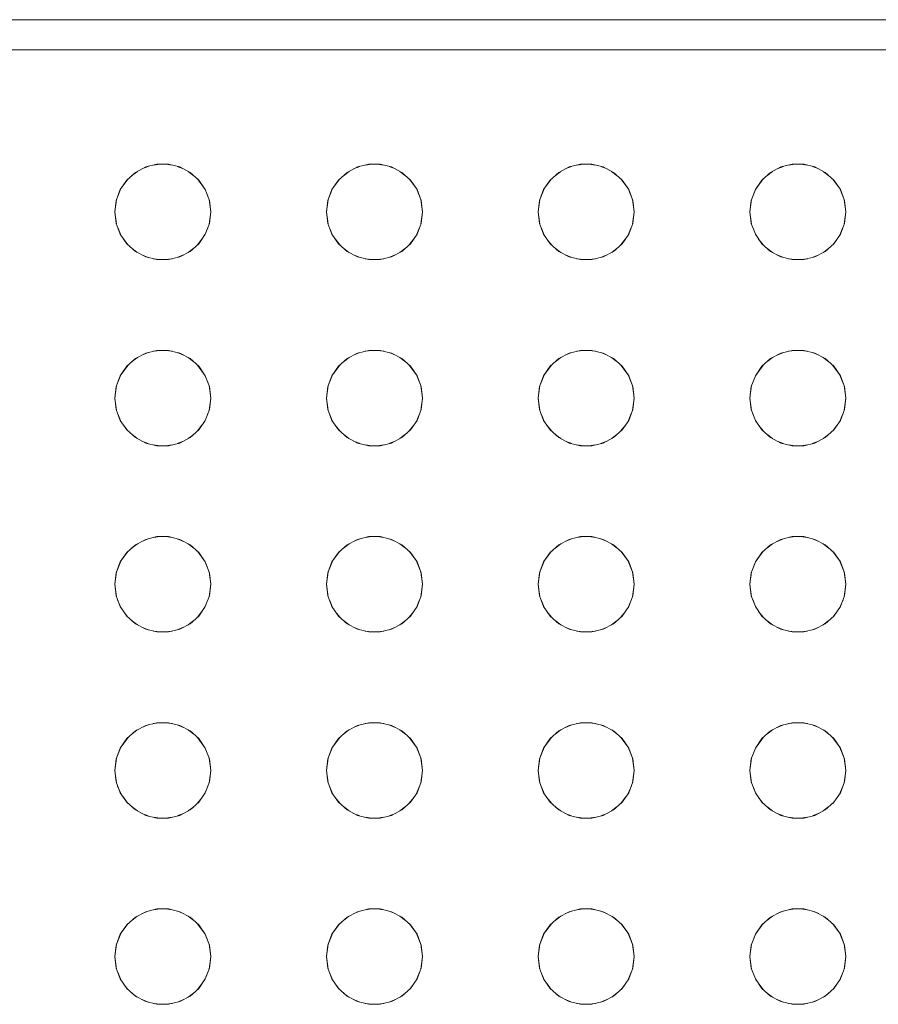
# Model space of a CAD drawing. Header units: millimetres. Extents: x 321 to 585, y -277 to 9.
# Tile 671 of 1056: x 349.041 to 349.326, y -37.741 to -37.413. Entities that reach past the tile are written whole.
import ezdxf

# ---------------------------------------------------------------- set-up
doc = ezdxf.new("R2010")
doc.units = ezdxf.units.MM
doc.header["$MEASUREMENT"] = 0
doc.layers.add('IFC-Elemento construtivo genérico-Contorno', color=253, linetype='Continuous', lineweight=5)

msp = doc.modelspace()

# ---------------------------------------------------------------- linework, layer by layer
at = {"layer": 'IFC-Elemento construtivo genérico-Contorno', "lineweight": 5}
for p, q in [((348.69014, -37.41317), (350.05014, -37.41317)), ((348.70014, -37.42317), (350.04014, -37.42317)), ((349.07908, -37.464), (349.08249, -37.46221)), ((349.08122, -37.46287), (349.08331, -37.462)), ((349.08249, -37.46221), (349.08624, -37.46128)), ((349.08505, -37.46157), (349.08728, -37.46128)), ((349.08624, -37.46128), (349.0901, -37.46128)), ((349.08906, -37.46128), (349.09129, -37.46157)), ((349.0901, -37.46128), (349.09384, -37.46221)), ((349.09301, -37.462), (349.09512, -37.46288)), ((349.09384, -37.46221), (349.09725, -37.464)), ((349.14957, -37.464), (349.15298, -37.46221)), ((349.15171, -37.46287), (349.15381, -37.462)), ((349.15298, -37.46221), (349.15673, -37.46128)), ((349.15554, -37.46157), (349.15777, -37.46128)), ((349.15673, -37.46128), (349.16059, -37.46128)), ((349.15955, -37.46128), (349.16178, -37.46157)), ((349.16059, -37.46128), (349.16433, -37.46221)), ((349.16351, -37.462), (349.16561, -37.46287)), ((349.16433, -37.46221), (349.16775, -37.464)), ((349.22006, -37.464), (349.22348, -37.46221)), ((349.2222, -37.46288), (349.2243, -37.462)), ((349.22348, -37.46221), (349.22722, -37.46128)), ((349.22603, -37.46157), (349.22826, -37.46128)), ((349.22722, -37.46128), (349.23108, -37.46128)), ((349.23004, -37.46128), (349.23227, -37.46157)), ((349.23108, -37.46128), (349.23482, -37.46221)), ((349.234, -37.462), (349.2361, -37.46288)), ((349.23482, -37.46221), (349.23824, -37.464)), ((349.29055, -37.464), (349.29397, -37.46221)), ((349.29269, -37.46287), (349.2948, -37.462)), ((349.29397, -37.46221), (349.29771, -37.46128)), ((349.29652, -37.46157), (349.29876, -37.46128)), ((349.29771, -37.46128), (349.30157, -37.46128)), ((349.30053, -37.46128), (349.30276, -37.46157)), ((349.30157, -37.46128), (349.30532, -37.46221)), ((349.30449, -37.462), (349.3066, -37.46288)), ((349.30532, -37.46221), (349.30873, -37.464)), ((349.074, -37.46973), (349.07661, -37.46618)), ((349.074, -37.46973), (349.07619, -37.46656)), ((349.07619, -37.46656), (349.07908, -37.464)), ((349.07781, -37.46512), (349.0797, -37.46367)), ((349.09663, -37.46367), (349.09851, -37.46511)), ((349.09725, -37.464), (349.10014, -37.46656)), ((349.09973, -37.46619), (349.10233, -37.46973)), ((349.10014, -37.46656), (349.10233, -37.46973)), ((349.14449, -37.46973), (349.1471, -37.46618)), ((349.14449, -37.46973), (349.14668, -37.46656)), ((349.14668, -37.46656), (349.14957, -37.464)), ((349.14831, -37.46511), (349.15019, -37.46367)), ((349.16713, -37.46367), (349.169, -37.46511)), ((349.16775, -37.464), (349.17063, -37.46656)), ((349.17022, -37.46618), (349.17283, -37.46973)), ((349.17063, -37.46656), (349.17283, -37.46973)), ((349.21498, -37.46973), (349.21759, -37.46619)), ((349.21498, -37.46973), (349.21717, -37.46656)), ((349.21717, -37.46656), (349.22006, -37.464)), ((349.21881, -37.46511), (349.22068, -37.46367)), ((349.23761, -37.46367), (349.23951, -37.46512)), ((349.23824, -37.464), (349.24113, -37.46656)), ((349.24071, -37.46618), (349.24332, -37.46973)), ((349.24113, -37.46656), (349.24332, -37.46973)), ((349.28548, -37.46973), (349.28809, -37.46618)), ((349.28548, -37.46973), (349.28767, -37.46656)), ((349.28767, -37.46656), (349.29055, -37.464)), ((349.28929, -37.46512), (349.29117, -37.46367)), ((349.3081, -37.46367), (349.31, -37.46512)), ((349.30873, -37.464), (349.31162, -37.46656)), ((349.3112, -37.46618), (349.31381, -37.46973)), ((349.31162, -37.46656), (349.31381, -37.46973)), ((349.07263, -37.47334), (349.07421, -37.46943)), ((349.07263, -37.47334), (349.074, -37.46973)), ((349.10213, -37.46943), (349.1037, -37.47334)), ((349.10233, -37.46973), (349.1037, -37.47334)), ((349.14312, -37.47334), (349.1447, -37.46943)), ((349.14312, -37.47334), (349.14449, -37.46973)), ((349.17262, -37.46943), (349.17419, -37.47334)), ((349.17283, -37.46973), (349.17419, -37.47334)), ((349.21361, -37.47334), (349.21519, -37.46944)), ((349.21361, -37.47334), (349.21498, -37.46973)), ((349.24311, -37.46943), (349.24469, -37.47334)), ((349.24332, -37.46973), (349.24469, -37.47334)), ((349.28411, -37.47334), (349.28568, -37.46944)), ((349.28411, -37.47334), (349.28548, -37.46973)), ((349.3136, -37.46943), (349.31518, -37.47334)), ((349.31381, -37.46973), (349.31518, -37.47334)), ((349.07217, -37.47717), (349.07271, -37.47303)), ((349.07217, -37.47717), (349.07263, -37.47334)), ((349.10362, -37.47303), (349.10417, -37.47717)), ((349.1037, -37.47334), (349.10417, -37.47717)), ((349.14266, -37.47717), (349.1432, -37.47303)), ((349.14266, -37.47717), (349.14312, -37.47334)), ((349.17411, -37.47303), (349.17466, -37.47717)), ((349.17419, -37.47334), (349.17466, -37.47717)), ((349.21315, -37.47717), (349.2137, -37.47303)), ((349.21315, -37.47717), (349.21361, -37.47334)), ((349.2446, -37.47303), (349.24515, -37.47717)), ((349.24469, -37.47334), (349.24515, -37.47717)), ((349.28364, -37.47717), (349.28419, -37.47303)), ((349.28364, -37.47717), (349.28411, -37.47334)), ((349.3151, -37.47303), (349.31564, -37.47717)), ((349.31518, -37.47334), (349.31564, -37.47717)), ((349.07217, -37.47717), (349.07271, -37.48131)), ((349.07217, -37.47717), (349.07263, -37.481)), ((349.10362, -37.48131), (349.10417, -37.47717)), ((349.1037, -37.481), (349.10417, -37.47717)), ((349.14266, -37.47717), (349.1432, -37.48131)), ((349.14266, -37.47717), (349.14312, -37.481)), ((349.17411, -37.48131), (349.17466, -37.47717)), ((349.17419, -37.481), (349.17466, -37.47717)), ((349.21315, -37.47717), (349.2137, -37.48131)), ((349.21315, -37.47717), (349.21361, -37.481)), ((349.2446, -37.48131), (349.24515, -37.47717)), ((349.24469, -37.481), (349.24515, -37.47717)), ((349.28364, -37.47717), (349.28419, -37.48131)), ((349.28364, -37.47717), (349.28411, -37.481)), ((349.3151, -37.48131), (349.31564, -37.47717)), ((349.31518, -37.481), (349.31564, -37.47717)), ((349.07263, -37.481), (349.074, -37.4846)), ((349.07316, -37.48239), (349.07431, -37.48517)), ((349.10202, -37.48517), (349.10314, -37.48246)), ((349.10233, -37.4846), (349.1037, -37.481)), ((349.14312, -37.481), (349.14449, -37.4846)), ((349.14367, -37.48244), (349.1448, -37.48517)), ((349.17251, -37.48517), (349.17366, -37.48239)), ((349.17283, -37.4846), (349.17419, -37.481)), ((349.21361, -37.481), (349.21498, -37.4846)), ((349.21415, -37.48242), (349.21529, -37.48517)), ((349.24301, -37.48517), (349.24418, -37.48235)), ((349.24332, -37.4846), (349.24469, -37.481)), ((349.28411, -37.481), (349.28548, -37.4846)), ((349.28463, -37.48237), (349.28579, -37.48517)), ((349.3135, -37.48517), (349.31464, -37.48241)), ((349.31381, -37.4846), (349.31518, -37.481)), ((349.074, -37.4846), (349.07619, -37.48778)), ((349.07509, -37.48618), (349.07658, -37.48812)), ((349.09976, -37.48812), (349.10122, -37.48621)), ((349.10014, -37.48778), (349.10233, -37.4846)), ((349.14449, -37.4846), (349.14668, -37.48778)), ((349.14559, -37.48619), (349.14707, -37.48812)), ((349.17025, -37.48812), (349.17173, -37.48619)), ((349.17063, -37.48778), (349.17283, -37.4846)), ((349.21498, -37.4846), (349.21717, -37.48778)), ((349.21609, -37.48621), (349.21756, -37.48812)), ((349.24074, -37.48812), (349.24223, -37.48618)), ((349.24113, -37.48778), (349.24332, -37.4846)), ((349.28548, -37.4846), (349.28767, -37.48778)), ((349.28658, -37.4862), (349.28805, -37.48812)), ((349.31123, -37.48812), (349.31271, -37.4862)), ((349.31162, -37.48778), (349.31381, -37.4846)), ((349.07619, -37.48778), (349.07908, -37.49033)), ((349.07783, -37.48923), (349.07967, -37.49065)), ((349.09666, -37.49065), (349.09848, -37.48925)), ((349.09725, -37.49033), (349.10014, -37.48778)), ((349.14668, -37.48778), (349.14957, -37.49033)), ((349.14834, -37.48924), (349.15016, -37.49065)), ((349.16715, -37.49065), (349.16898, -37.48924)), ((349.16775, -37.49033), (349.17063, -37.48778)), ((349.21717, -37.48778), (349.22006, -37.49033)), ((349.21884, -37.48925), (349.22066, -37.49065)), ((349.23764, -37.49065), (349.23949, -37.48923)), ((349.23824, -37.49033), (349.24113, -37.48778)), ((349.28767, -37.48778), (349.29055, -37.49033)), ((349.28931, -37.48924), (349.29115, -37.49065)), ((349.30813, -37.49065), (349.30998, -37.48923)), ((349.30873, -37.49033), (349.31162, -37.48778)), ((349.07908, -37.49033), (349.08249, -37.49213)), ((349.08123, -37.49147), (349.08335, -37.49235)), ((349.08249, -37.49213), (349.08624, -37.49305)), ((349.08502, -37.49276), (349.08728, -37.49305)), ((349.08624, -37.49305), (349.0901, -37.49305)), ((349.08906, -37.49305), (349.09131, -37.49276)), ((349.0901, -37.49305), (349.09384, -37.49213)), ((349.09298, -37.49235), (349.09511, -37.49147)), ((349.09384, -37.49213), (349.09725, -37.49033)), ((349.14957, -37.49033), (349.15298, -37.49213)), ((349.15172, -37.49147), (349.15384, -37.49235)), ((349.15298, -37.49213), (349.15673, -37.49305)), ((349.15552, -37.49276), (349.15777, -37.49305)), ((349.15673, -37.49305), (349.16059, -37.49305)), ((349.15955, -37.49305), (349.1618, -37.49276)), ((349.16059, -37.49305), (349.16433, -37.49213)), ((349.16347, -37.49235), (349.1656, -37.49147)), ((349.16433, -37.49213), (349.16775, -37.49033)), ((349.22006, -37.49033), (349.22348, -37.49213)), ((349.22221, -37.49147), (349.22434, -37.49235)), ((349.22348, -37.49213), (349.22722, -37.49305)), ((349.226, -37.49276), (349.22826, -37.49305)), ((349.22722, -37.49305), (349.23108, -37.49305)), ((349.23004, -37.49305), (349.2323, -37.49276)), ((349.23108, -37.49305), (349.23482, -37.49213)), ((349.23396, -37.49235), (349.23609, -37.49147)), ((349.23482, -37.49213), (349.23824, -37.49033)), ((349.29055, -37.49033), (349.29397, -37.49213)), ((349.2927, -37.49147), (349.29483, -37.49235)), ((349.29397, -37.49213), (349.29771, -37.49305)), ((349.2965, -37.49276), (349.29876, -37.49305)), ((349.29771, -37.49305), (349.30157, -37.49305)), ((349.30053, -37.49305), (349.30279, -37.49276)), ((349.30157, -37.49305), (349.30532, -37.49213)), ((349.30445, -37.49235), (349.30659, -37.49147)), ((349.30532, -37.49213), (349.30873, -37.49033)), ((349.07781, -37.52712), (349.0797, -37.52568)), ((349.07908, -37.526), (349.08249, -37.52421)), ((349.08122, -37.52488), (349.08331, -37.52401)), ((349.08249, -37.52421), (349.08624, -37.52328)), ((349.08505, -37.52358), (349.08728, -37.52328)), ((349.08624, -37.52328), (349.0901, -37.52328)), ((349.08906, -37.52328), (349.09129, -37.52358)), ((349.0901, -37.52328), (349.09384, -37.52421)), ((349.09301, -37.52401), (349.09512, -37.52489)), ((349.09384, -37.52421), (349.09725, -37.526)), ((349.09663, -37.52568), (349.09851, -37.52711)), ((349.14831, -37.52711), (349.15019, -37.52568)), ((349.14957, -37.526), (349.15298, -37.52421)), ((349.15171, -37.52488), (349.15381, -37.52401)), ((349.15298, -37.52421), (349.15673, -37.52328)), ((349.15554, -37.52358), (349.15777, -37.52328)), ((349.15673, -37.52328), (349.16059, -37.52328)), ((349.15955, -37.52328), (349.16178, -37.52358)), ((349.16059, -37.52328), (349.16433, -37.52421)), ((349.16351, -37.52401), (349.16561, -37.52488)), ((349.16433, -37.52421), (349.16775, -37.526)), ((349.16713, -37.52568), (349.169, -37.52711)), ((349.21881, -37.52711), (349.22068, -37.52568)), ((349.22006, -37.526), (349.22348, -37.52421)), ((349.2222, -37.52489), (349.2243, -37.52401)), ((349.22348, -37.52421), (349.22722, -37.52328)), ((349.22603, -37.52358), (349.22826, -37.52328)), ((349.22722, -37.52328), (349.23108, -37.52328)), ((349.23004, -37.52328), (349.23227, -37.52358)), ((349.23108, -37.52328), (349.23482, -37.52421)), ((349.234, -37.52401), (349.2361, -37.52489)), ((349.23482, -37.52421), (349.23824, -37.526)), ((349.23761, -37.52568), (349.23951, -37.52712)), ((349.28929, -37.52712), (349.29117, -37.52568)), ((349.29055, -37.526), (349.29397, -37.52421)), ((349.29269, -37.52488), (349.2948, -37.52401)), ((349.29397, -37.52421), (349.29771, -37.52328)), ((349.29652, -37.52358), (349.29876, -37.52328)), ((349.29771, -37.52328), (349.30157, -37.52328)), ((349.30053, -37.52328), (349.30276, -37.52358)), ((349.30157, -37.52328), (349.30532, -37.52421)), ((349.30449, -37.52401), (349.3066, -37.52489)), ((349.30532, -37.52421), (349.30873, -37.526)), ((349.3081, -37.52568), (349.31, -37.52712)), ((349.074, -37.53173), (349.07661, -37.52819)), ((349.074, -37.53173), (349.07619, -37.52856)), ((349.07619, -37.52856), (349.07908, -37.526)), ((349.09725, -37.526), (349.10014, -37.52856)), ((349.09973, -37.5282), (349.10233, -37.53173)), ((349.10014, -37.52856), (349.10233, -37.53173)), ((349.14449, -37.53173), (349.1471, -37.52819)), ((349.14449, -37.53173), (349.14668, -37.52856)), ((349.14668, -37.52856), (349.14957, -37.526)), ((349.16775, -37.526), (349.17063, -37.52856)), ((349.17022, -37.52819), (349.17283, -37.53173)), ((349.17063, -37.52856), (349.17283, -37.53173)), ((349.21498, -37.53173), (349.21759, -37.5282)), ((349.21498, -37.53173), (349.21717, -37.52856)), ((349.21717, -37.52856), (349.22006, -37.526)), ((349.23824, -37.526), (349.24113, -37.52856)), ((349.24071, -37.52819), (349.24332, -37.53173)), ((349.24113, -37.52856), (349.24332, -37.53173)), ((349.28548, -37.53173), (349.28809, -37.52819)), ((349.28548, -37.53173), (349.28767, -37.52856)), ((349.28767, -37.52856), (349.29055, -37.526)), ((349.30873, -37.526), (349.31162, -37.52856)), ((349.3112, -37.52819), (349.31381, -37.53173)), ((349.31162, -37.52856), (349.31381, -37.53173)), ((349.07263, -37.53534), (349.0742, -37.53144)), ((349.07263, -37.53534), (349.074, -37.53173)), ((349.10215, -37.53149), (349.1037, -37.53534)), ((349.10233, -37.53173), (349.1037, -37.53534)), ((349.14312, -37.53534), (349.14469, -37.53144)), ((349.14312, -37.53534), (349.14449, -37.53173)), ((349.17262, -37.53144), (349.17419, -37.53534)), ((349.17283, -37.53173), (349.17419, -37.53534)), ((349.21361, -37.53534), (349.21517, -37.53149)), ((349.21361, -37.53534), (349.21498, -37.53173)), ((349.24312, -37.53144), (349.24469, -37.53534)), ((349.24332, -37.53173), (349.24469, -37.53534)), ((349.28411, -37.53534), (349.28566, -37.53149)), ((349.28411, -37.53534), (349.28548, -37.53173)), ((349.31363, -37.53149), (349.31518, -37.53534)), ((349.31381, -37.53173), (349.31518, -37.53534)), ((349.07217, -37.53917), (349.07271, -37.53503)), ((349.07217, -37.53917), (349.07263, -37.53534)), ((349.10362, -37.53503), (349.10417, -37.53917)), ((349.1037, -37.53534), (349.10417, -37.53917)), ((349.14266, -37.53917), (349.1432, -37.53503)), ((349.14266, -37.53917), (349.14312, -37.53534)), ((349.17411, -37.53503), (349.17466, -37.53917)), ((349.17419, -37.53534), (349.17466, -37.53917)), ((349.21315, -37.53917), (349.2137, -37.53503)), ((349.21315, -37.53917), (349.21361, -37.53534)), ((349.2446, -37.53503), (349.24515, -37.53917)), ((349.24469, -37.53534), (349.24515, -37.53917)), ((349.28364, -37.53917), (349.28419, -37.53503)), ((349.28364, -37.53917), (349.28411, -37.53534)), ((349.3151, -37.53503), (349.31564, -37.53917)), ((349.31518, -37.53534), (349.31564, -37.53917)), ((349.07217, -37.53917), (349.07271, -37.54331)), ((349.07217, -37.53917), (349.07263, -37.543)), ((349.10362, -37.54331), (349.10417, -37.53917)), ((349.1037, -37.543), (349.10417, -37.53917)), ((349.14266, -37.53917), (349.1432, -37.54331)), ((349.14266, -37.53917), (349.14312, -37.543)), ((349.17411, -37.54331), (349.17466, -37.53917)), ((349.17419, -37.543), (349.17466, -37.53917)), ((349.21315, -37.53917), (349.2137, -37.54331)), ((349.21315, -37.53917), (349.21361, -37.543)), ((349.2446, -37.54331), (349.24515, -37.53917)), ((349.24469, -37.543), (349.24515, -37.53917)), ((349.28364, -37.53917), (349.28419, -37.54331)), ((349.28364, -37.53917), (349.28411, -37.543)), ((349.3151, -37.54331), (349.31564, -37.53917)), ((349.31518, -37.543), (349.31564, -37.53917)), ((349.07263, -37.543), (349.074, -37.5466)), ((349.07316, -37.5444), (349.07431, -37.54717)), ((349.10202, -37.54717), (349.10314, -37.54447)), ((349.10233, -37.5466), (349.1037, -37.543)), ((349.14312, -37.543), (349.14449, -37.5466)), ((349.14367, -37.54445), (349.1448, -37.54717)), ((349.17251, -37.54717), (349.17366, -37.5444)), ((349.17283, -37.5466), (349.17419, -37.543)), ((349.21361, -37.543), (349.21498, -37.5466)), ((349.21415, -37.54443), (349.21529, -37.54717)), ((349.24301, -37.54717), (349.24418, -37.54435)), ((349.24332, -37.5466), (349.24469, -37.543)), ((349.28411, -37.543), (349.28548, -37.5466)), ((349.28463, -37.54437), (349.28579, -37.54717)), ((349.3135, -37.54717), (349.31464, -37.54442)), ((349.31381, -37.5466), (349.31518, -37.543)), ((349.074, -37.5466), (349.07619, -37.54978)), ((349.07509, -37.54819), (349.07658, -37.55012)), ((349.09976, -37.55012), (349.10122, -37.54822)), ((349.10014, -37.54978), (349.10233, -37.5466)), ((349.14449, -37.5466), (349.14668, -37.54978)), ((349.14559, -37.5482), (349.14707, -37.55012)), ((349.17025, -37.55012), (349.17173, -37.5482)), ((349.17063, -37.54978), (349.17283, -37.5466)), ((349.21498, -37.5466), (349.21717, -37.54978)), ((349.21609, -37.54822), (349.21756, -37.55012)), ((349.24074, -37.55012), (349.24223, -37.54819)), ((349.24113, -37.54978), (349.24332, -37.5466)), ((349.28548, -37.5466), (349.28767, -37.54978)), ((349.28658, -37.54821), (349.28805, -37.55012)), ((349.31123, -37.55012), (349.31271, -37.54821)), ((349.31162, -37.54978), (349.31381, -37.5466)), ((349.07619, -37.54978), (349.07908, -37.55234)), ((349.07783, -37.55123), (349.07967, -37.55265)), ((349.09666, -37.55265), (349.09848, -37.55125)), ((349.09725, -37.55234), (349.10014, -37.54978)), ((349.14668, -37.54978), (349.14957, -37.55234)), ((349.14834, -37.55124), (349.15016, -37.55265)), ((349.16715, -37.55265), (349.16898, -37.55124)), ((349.16775, -37.55234), (349.17063, -37.54978)), ((349.21717, -37.54978), (349.22006, -37.55234)), ((349.21884, -37.55125), (349.22066, -37.55265)), ((349.23764, -37.55265), (349.23949, -37.55123)), ((349.23824, -37.55234), (349.24113, -37.54978)), ((349.28767, -37.54978), (349.29055, -37.55234)), ((349.28931, -37.55124), (349.29115, -37.55265)), ((349.30813, -37.55265), (349.30998, -37.55123)), ((349.30873, -37.55234), (349.31162, -37.54978)), ((349.07908, -37.55234), (349.08249, -37.55413)), ((349.08123, -37.55347), (349.08335, -37.55435)), ((349.08249, -37.55413), (349.08624, -37.55505)), ((349.08502, -37.55476), (349.08728, -37.55505)), ((349.08624, -37.55505), (349.0901, -37.55505)), ((349.08906, -37.55505), (349.09131, -37.55476)), ((349.0901, -37.55505), (349.09384, -37.55413)), ((349.09298, -37.55435), (349.09511, -37.55347)), ((349.09384, -37.55413), (349.09725, -37.55234)), ((349.14957, -37.55234), (349.15298, -37.55413)), ((349.15172, -37.55347), (349.15384, -37.55435)), ((349.15298, -37.55413), (349.15673, -37.55505)), ((349.15552, -37.55476), (349.15777, -37.55505)), ((349.15673, -37.55505), (349.16059, -37.55505)), ((349.15955, -37.55505), (349.1618, -37.55476)), ((349.16059, -37.55505), (349.16433, -37.55413)), ((349.16347, -37.55435), (349.1656, -37.55347)), ((349.16433, -37.55413), (349.16775, -37.55234)), ((349.22006, -37.55234), (349.22348, -37.55413)), ((349.22221, -37.55347), (349.22434, -37.55435)), ((349.22348, -37.55413), (349.22722, -37.55505)), ((349.226, -37.55476), (349.22826, -37.55505)), ((349.22722, -37.55505), (349.23108, -37.55505)), ((349.23004, -37.55505), (349.2323, -37.55476)), ((349.23108, -37.55505), (349.23482, -37.55413)), ((349.23396, -37.55435), (349.23609, -37.55347)), ((349.23482, -37.55413), (349.23824, -37.55234)), ((349.29055, -37.55234), (349.29397, -37.55413)), ((349.2927, -37.55347), (349.29483, -37.55435)), ((349.29397, -37.55413), (349.29771, -37.55505)), ((349.2965, -37.55476), (349.29876, -37.55505)), ((349.29771, -37.55505), (349.30157, -37.55505)), ((349.30053, -37.55505), (349.30279, -37.55476)), ((349.30157, -37.55505), (349.30532, -37.55413)), ((349.30445, -37.55435), (349.30659, -37.55347)), ((349.30532, -37.55413), (349.30873, -37.55234)), ((349.07619, -37.59056), (349.07908, -37.588)), ((349.07781, -37.58912), (349.0797, -37.58768)), ((349.07908, -37.588), (349.08249, -37.58621)), ((349.08122, -37.58688), (349.08331, -37.58601)), ((349.08249, -37.58621), (349.08624, -37.58529)), ((349.08505, -37.58558), (349.08728, -37.58529)), ((349.08624, -37.58529), (349.0901, -37.58529)), ((349.08906, -37.58529), (349.09129, -37.58558)), ((349.0901, -37.58529), (349.09384, -37.58621)), ((349.09301, -37.58601), (349.09512, -37.58689)), ((349.09384, -37.58621), (349.09725, -37.588)), ((349.09663, -37.58768), (349.09851, -37.58911)), ((349.09725, -37.588), (349.10014, -37.59056)), ((349.14668, -37.59056), (349.14957, -37.588)), ((349.14831, -37.58911), (349.15019, -37.58768)), ((349.14957, -37.588), (349.15298, -37.58621)), ((349.15171, -37.58688), (349.15381, -37.58601)), ((349.15298, -37.58621), (349.15673, -37.58529)), ((349.15554, -37.58558), (349.15777, -37.58529)), ((349.15673, -37.58529), (349.16059, -37.58529)), ((349.15955, -37.58529), (349.16178, -37.58558)), ((349.16059, -37.58529), (349.16433, -37.58621)), ((349.16351, -37.58601), (349.16561, -37.58688)), ((349.16433, -37.58621), (349.16775, -37.588)), ((349.16713, -37.58768), (349.169, -37.58911)), ((349.16775, -37.588), (349.17063, -37.59056)), ((349.21717, -37.59056), (349.22006, -37.588)), ((349.21881, -37.58911), (349.22068, -37.58768)), ((349.22006, -37.588), (349.22348, -37.58621)), ((349.2222, -37.58689), (349.2243, -37.58601)), ((349.22348, -37.58621), (349.22722, -37.58529)), ((349.22603, -37.58558), (349.22826, -37.58529)), ((349.22722, -37.58529), (349.23108, -37.58529)), ((349.23004, -37.58529), (349.23227, -37.58558)), ((349.23108, -37.58529), (349.23482, -37.58621)), ((349.234, -37.58601), (349.2361, -37.58689)), ((349.23482, -37.58621), (349.23824, -37.588)), ((349.23761, -37.58768), (349.23951, -37.58912)), ((349.23824, -37.588), (349.24113, -37.59056)), ((349.28767, -37.59056), (349.29055, -37.588)), ((349.28929, -37.58912), (349.29117, -37.58768)), ((349.29055, -37.588), (349.29397, -37.58621)), ((349.29269, -37.58688), (349.2948, -37.58601)), ((349.29397, -37.58621), (349.29771, -37.58529)), ((349.29652, -37.58558), (349.29876, -37.58529)), ((349.29771, -37.58529), (349.30157, -37.58529)), ((349.30053, -37.58529), (349.30276, -37.58558)), ((349.30157, -37.58529), (349.30532, -37.58621)), ((349.30449, -37.58601), (349.3066, -37.58689)), ((349.30532, -37.58621), (349.30873, -37.588)), ((349.3081, -37.58768), (349.31, -37.58912)), ((349.30873, -37.588), (349.31162, -37.59056)), ((349.074, -37.59373), (349.07661, -37.59019)), ((349.074, -37.59373), (349.07619, -37.59056)), ((349.09973, -37.5902), (349.10233, -37.59373)), ((349.10014, -37.59056), (349.10233, -37.59373)), ((349.14449, -37.59373), (349.1471, -37.59019)), ((349.14449, -37.59373), (349.14668, -37.59056)), ((349.17022, -37.59019), (349.17283, -37.59373)), ((349.17063, -37.59056), (349.17283, -37.59373)), ((349.21498, -37.59373), (349.21759, -37.5902)), ((349.21498, -37.59373), (349.21717, -37.59056)), ((349.24071, -37.59019), (349.24332, -37.59373)), ((349.24113, -37.59056), (349.24332, -37.59373)), ((349.28548, -37.59373), (349.28809, -37.59019)), ((349.28548, -37.59373), (349.28767, -37.59056)), ((349.3112, -37.59019), (349.31381, -37.59373)), ((349.31162, -37.59056), (349.31381, -37.59373)), ((349.07263, -37.59734), (349.0742, -37.59344)), ((349.07263, -37.59734), (349.074, -37.59373)), ((349.10215, -37.59349), (349.1037, -37.59734)), ((349.10233, -37.59373), (349.1037, -37.59734)), ((349.14312, -37.59734), (349.14469, -37.59344)), ((349.14312, -37.59734), (349.14449, -37.59373)), ((349.17262, -37.59344), (349.17419, -37.59734)), ((349.17283, -37.59373), (349.17419, -37.59734)), ((349.21361, -37.59734), (349.21517, -37.59349)), ((349.21361, -37.59734), (349.21498, -37.59373)), ((349.24312, -37.59344), (349.24469, -37.59734)), ((349.24332, -37.59373), (349.24469, -37.59734)), ((349.28411, -37.59734), (349.28566, -37.59349)), ((349.28411, -37.59734), (349.28548, -37.59373)), ((349.31363, -37.59349), (349.31518, -37.59734)), ((349.31381, -37.59373), (349.31518, -37.59734)), ((349.07217, -37.60116), (349.07271, -37.59702)), ((349.07217, -37.60116), (349.07263, -37.59734)), ((349.10362, -37.59702), (349.10417, -37.60116)), ((349.1037, -37.59734), (349.10417, -37.60116)), ((349.14266, -37.60116), (349.1432, -37.59702)), ((349.14266, -37.60116), (349.14312, -37.59734)), ((349.17411, -37.59702), (349.17466, -37.60116)), ((349.17419, -37.59734), (349.17466, -37.60116)), ((349.21315, -37.60116), (349.2137, -37.59702)), ((349.21315, -37.60116), (349.21361, -37.59734)), ((349.2446, -37.59702), (349.24515, -37.60116)), ((349.24469, -37.59734), (349.24515, -37.60116)), ((349.28364, -37.60116), (349.28419, -37.59702)), ((349.28364, -37.60116), (349.28411, -37.59734)), ((349.3151, -37.59702), (349.31564, -37.60116)), ((349.31518, -37.59734), (349.31564, -37.60116)), ((349.07217, -37.60116), (349.07271, -37.60531)), ((349.07217, -37.60116), (349.07263, -37.605)), ((349.10362, -37.60531), (349.10417, -37.60116)), ((349.1037, -37.605), (349.10417, -37.60116)), ((349.14266, -37.60116), (349.1432, -37.60531)), ((349.14266, -37.60116), (349.14312, -37.605)), ((349.17411, -37.60531), (349.17466, -37.60116)), ((349.17419, -37.605), (349.17466, -37.60116)), ((349.21315, -37.60116), (349.2137, -37.60531)), ((349.21315, -37.60116), (349.21361, -37.605)), ((349.2446, -37.60531), (349.24515, -37.60116)), ((349.24469, -37.605), (349.24515, -37.60116)), ((349.28364, -37.60116), (349.28419, -37.60531)), ((349.28364, -37.60116), (349.28411, -37.605)), ((349.3151, -37.60531), (349.31564, -37.60116)), ((349.31518, -37.605), (349.31564, -37.60116)), ((349.07263, -37.605), (349.074, -37.60861)), ((349.07313, -37.60631), (349.07419, -37.60889)), ((349.10202, -37.60917), (349.10318, -37.60638)), ((349.10233, -37.60861), (349.1037, -37.605)), ((349.14312, -37.605), (349.14449, -37.60861)), ((349.14364, -37.60636), (349.1448, -37.60917)), ((349.17263, -37.60889), (349.1737, -37.60631)), ((349.17283, -37.60861), (349.17419, -37.605)), ((349.21361, -37.605), (349.21498, -37.60861)), ((349.21412, -37.60634), (349.21529, -37.60917)), ((349.24312, -37.60889), (349.24421, -37.60626)), ((349.24332, -37.60861), (349.24469, -37.605)), ((349.28411, -37.605), (349.28548, -37.60861)), ((349.28459, -37.60628), (349.28579, -37.60917)), ((349.3135, -37.60917), (349.31467, -37.60633)), ((349.31381, -37.60861), (349.31518, -37.605)), ((349.074, -37.60861), (349.07619, -37.61178)), ((349.07509, -37.61019), (349.07658, -37.61212)), ((349.09976, -37.61212), (349.10122, -37.61022)), ((349.10014, -37.61178), (349.10233, -37.60861)), ((349.14449, -37.60861), (349.14668, -37.61178)), ((349.14559, -37.6102), (349.14707, -37.61212)), ((349.17025, -37.61212), (349.17173, -37.6102)), ((349.17063, -37.61178), (349.17283, -37.60861)), ((349.21498, -37.60861), (349.21717, -37.61178)), ((349.21609, -37.61022), (349.21756, -37.61212)), ((349.24074, -37.61212), (349.24223, -37.61019)), ((349.24113, -37.61178), (349.24332, -37.60861)), ((349.28548, -37.60861), (349.28767, -37.61178)), ((349.28658, -37.61021), (349.28805, -37.61212)), ((349.31123, -37.61212), (349.31271, -37.61021)), ((349.31162, -37.61178), (349.31381, -37.60861)), ((349.07619, -37.61178), (349.07908, -37.61434)), ((349.07781, -37.61322), (349.0797, -37.61466)), ((349.07908, -37.61434), (349.08249, -37.61613)), ((349.09384, -37.61613), (349.09725, -37.61434)), ((349.09663, -37.61466), (349.09851, -37.61323)), ((349.09725, -37.61434), (349.10014, -37.61178)), ((349.14668, -37.61178), (349.14957, -37.61434)), ((349.14831, -37.61322), (349.15019, -37.61466)), ((349.14957, -37.61434), (349.15298, -37.61613)), ((349.16433, -37.61613), (349.16775, -37.61434)), ((349.16713, -37.61466), (349.169, -37.61322)), ((349.16775, -37.61434), (349.17063, -37.61178)), ((349.21717, -37.61178), (349.22006, -37.61434)), ((349.21881, -37.61323), (349.22068, -37.61466)), ((349.22006, -37.61434), (349.22348, -37.61613)), ((349.23482, -37.61613), (349.23824, -37.61434)), ((349.23761, -37.61467), (349.23951, -37.61322)), ((349.23824, -37.61434), (349.24113, -37.61178)), ((349.28767, -37.61178), (349.29055, -37.61434)), ((349.28929, -37.61322), (349.29117, -37.61466)), ((349.29055, -37.61434), (349.29397, -37.61613)), ((349.30532, -37.61613), (349.30873, -37.61434)), ((349.3081, -37.61467), (349.31, -37.61322)), ((349.30873, -37.61434), (349.31162, -37.61178)), ((349.08122, -37.61546), (349.08331, -37.61633)), ((349.08249, -37.61613), (349.08624, -37.61705)), ((349.08505, -37.61676), (349.08728, -37.61705)), ((349.08624, -37.61705), (349.0901, -37.61705)), ((349.08906, -37.61705), (349.09129, -37.61676)), ((349.0901, -37.61705), (349.09384, -37.61613)), ((349.09301, -37.61633), (349.09512, -37.61546)), ((349.15171, -37.61546), (349.15381, -37.61633)), ((349.15298, -37.61613), (349.15673, -37.61705)), ((349.15554, -37.61676), (349.15777, -37.61705)), ((349.15673, -37.61705), (349.16059, -37.61705)), ((349.15955, -37.61705), (349.16178, -37.61676)), ((349.16059, -37.61705), (349.16433, -37.61613)), ((349.16351, -37.61633), (349.16561, -37.61546)), ((349.2222, -37.61546), (349.2243, -37.61633)), ((349.22348, -37.61613), (349.22722, -37.61705)), ((349.22603, -37.61676), (349.22826, -37.61705)), ((349.22722, -37.61705), (349.23108, -37.61705)), ((349.23004, -37.61705), (349.23227, -37.61676)), ((349.23108, -37.61705), (349.23482, -37.61613)), ((349.234, -37.61633), (349.2361, -37.61546)), ((349.29269, -37.61546), (349.2948, -37.61633)), ((349.29397, -37.61613), (349.29771, -37.61705)), ((349.29652, -37.61676), (349.29876, -37.61705)), ((349.29771, -37.61705), (349.30157, -37.61705)), ((349.30053, -37.61705), (349.30276, -37.61676)), ((349.30157, -37.61705), (349.30532, -37.61613)), ((349.30449, -37.61633), (349.3066, -37.61545)), ((349.07619, -37.65256), (349.07908, -37.65)), ((349.07783, -37.65111), (349.07967, -37.64969)), ((349.07908, -37.65), (349.08249, -37.64821)), ((349.08123, -37.64887), (349.08335, -37.648)), ((349.08249, -37.64821), (349.08624, -37.64729)), ((349.08502, -37.64759), (349.08728, -37.64729)), ((349.08624, -37.64729), (349.0901, -37.64729)), ((349.08906, -37.64729), (349.09131, -37.64759)), ((349.0901, -37.64729), (349.09384, -37.64821)), ((349.09298, -37.64799), (349.09511, -37.64888)), ((349.09384, -37.64821), (349.09725, -37.65)), ((349.09666, -37.64969), (349.09848, -37.65109)), ((349.09725, -37.65), (349.10014, -37.65256)), ((349.14668, -37.65256), (349.14957, -37.65)), ((349.14834, -37.6511), (349.15016, -37.64969)), ((349.14957, -37.65), (349.15298, -37.64821)), ((349.15172, -37.64887), (349.15384, -37.648)), ((349.15298, -37.64821), (349.15673, -37.64729)), ((349.15552, -37.64759), (349.15777, -37.64729)), ((349.15673, -37.64729), (349.16059, -37.64729)), ((349.15955, -37.64729), (349.1618, -37.64759)), ((349.16059, -37.64729), (349.16433, -37.64821)), ((349.16347, -37.648), (349.1656, -37.64887)), ((349.16433, -37.64821), (349.16775, -37.65)), ((349.16715, -37.64969), (349.16898, -37.6511)), ((349.16775, -37.65), (349.17063, -37.65256)), ((349.21717, -37.65256), (349.22006, -37.65)), ((349.21884, -37.65109), (349.22066, -37.64969)), ((349.22006, -37.65), (349.22348, -37.64821)), ((349.22221, -37.64888), (349.22434, -37.64799)), ((349.22348, -37.64821), (349.22722, -37.64729)), ((349.226, -37.64759), (349.22826, -37.64729)), ((349.22722, -37.64729), (349.23108, -37.64729)), ((349.23004, -37.64729), (349.2323, -37.64759)), ((349.23108, -37.64729), (349.23482, -37.64821)), ((349.23396, -37.648), (349.23609, -37.64888)), ((349.23482, -37.64821), (349.23824, -37.65)), ((349.23764, -37.64969), (349.23949, -37.65111)), ((349.23824, -37.65), (349.24113, -37.65256)), ((349.28767, -37.65256), (349.29055, -37.65)), ((349.28931, -37.6511), (349.29115, -37.64969)), ((349.29055, -37.65), (349.29397, -37.64821)), ((349.2927, -37.64887), (349.29483, -37.648)), ((349.29397, -37.64821), (349.29771, -37.64729)), ((349.2965, -37.64759), (349.29876, -37.64729)), ((349.29771, -37.64729), (349.30157, -37.64729)), ((349.30053, -37.64729), (349.30279, -37.64759)), ((349.30157, -37.64729), (349.30532, -37.64821)), ((349.30445, -37.64799), (349.30659, -37.64888)), ((349.30532, -37.64821), (349.30873, -37.65)), ((349.30813, -37.64969), (349.30998, -37.65111)), ((349.30873, -37.65), (349.31162, -37.65256)), ((349.074, -37.65573), (349.07661, -37.65219)), ((349.074, -37.65573), (349.07619, -37.65256)), ((349.09973, -37.6522), (349.10233, -37.65573)), ((349.10014, -37.65256), (349.10233, -37.65573)), ((349.14449, -37.65573), (349.1471, -37.65219)), ((349.14449, -37.65573), (349.14668, -37.65256)), ((349.17022, -37.65219), (349.17283, -37.65573)), ((349.17063, -37.65256), (349.17283, -37.65573)), ((349.21498, -37.65573), (349.21759, -37.6522)), ((349.21498, -37.65573), (349.21717, -37.65256)), ((349.24071, -37.65219), (349.24332, -37.65573)), ((349.24113, -37.65256), (349.24332, -37.65573)), ((349.28548, -37.65573), (349.28809, -37.65219)), ((349.28548, -37.65573), (349.28767, -37.65256)), ((349.3112, -37.65219), (349.31381, -37.65573)), ((349.31162, -37.65256), (349.31381, -37.65573)), ((349.07263, -37.65934), (349.0742, -37.65544)), ((349.07263, -37.65934), (349.074, -37.65573)), ((349.10215, -37.65549), (349.1037, -37.65934)), ((349.10233, -37.65573), (349.1037, -37.65934)), ((349.14312, -37.65934), (349.14469, -37.65544)), ((349.14312, -37.65934), (349.14449, -37.65573)), ((349.17262, -37.65544), (349.17419, -37.65934)), ((349.17283, -37.65573), (349.17419, -37.65934)), ((349.21361, -37.65934), (349.21517, -37.65549)), ((349.21361, -37.65934), (349.21498, -37.65573)), ((349.24312, -37.65544), (349.24469, -37.65934)), ((349.24332, -37.65573), (349.24469, -37.65934)), ((349.28411, -37.65934), (349.28566, -37.65549)), ((349.28411, -37.65934), (349.28548, -37.65573)), ((349.31363, -37.65549), (349.31518, -37.65934)), ((349.31381, -37.65573), (349.31518, -37.65934)), ((349.07217, -37.66317), (349.07271, -37.65903)), ((349.07217, -37.66317), (349.07263, -37.65934)), ((349.10362, -37.65903), (349.10417, -37.66317)), ((349.1037, -37.65934), (349.10417, -37.66317)), ((349.14266, -37.66317), (349.1432, -37.65903)), ((349.14266, -37.66317), (349.14312, -37.65934)), ((349.17411, -37.65903), (349.17466, -37.66317)), ((349.17419, -37.65934), (349.17466, -37.66317)), ((349.21315, -37.66317), (349.2137, -37.65903)), ((349.21315, -37.66317), (349.21361, -37.65934)), ((349.2446, -37.65903), (349.24515, -37.66317)), ((349.24469, -37.65934), (349.24515, -37.66317)), ((349.28364, -37.66317), (349.28419, -37.65903)), ((349.28364, -37.66317), (349.28411, -37.65934)), ((349.3151, -37.65903), (349.31564, -37.66317)), ((349.31518, -37.65934), (349.31564, -37.66317)), ((349.07217, -37.66317), (349.07271, -37.66731)), ((349.07217, -37.66317), (349.07263, -37.66699)), ((349.10362, -37.66731), (349.10417, -37.66317)), ((349.1037, -37.66699), (349.10417, -37.66317)), ((349.14266, -37.66317), (349.1432, -37.66731)), ((349.14266, -37.66317), (349.14312, -37.66699)), ((349.17411, -37.66731), (349.17466, -37.66317)), ((349.17419, -37.66699), (349.17466, -37.66317)), ((349.21315, -37.66317), (349.2137, -37.66731)), ((349.21315, -37.66317), (349.21361, -37.66699)), ((349.2446, -37.66731), (349.24515, -37.66317)), ((349.24469, -37.66699), (349.24515, -37.66317)), ((349.28364, -37.66317), (349.28419, -37.66731)), ((349.28364, -37.66317), (349.28411, -37.66699)), ((349.3151, -37.66731), (349.31564, -37.66317)), ((349.31518, -37.66699), (349.31564, -37.66317)), ((349.07263, -37.66699), (349.074, -37.67061)), ((349.07314, -37.66835), (349.0742, -37.6709)), ((349.10213, -37.6709), (349.10316, -37.66842)), ((349.10233, -37.67061), (349.1037, -37.66699)), ((349.14312, -37.66699), (349.14449, -37.67061)), ((349.14366, -37.6684), (349.1447, -37.6709)), ((349.17262, -37.6709), (349.17368, -37.66835)), ((349.17283, -37.67061), (349.17419, -37.66699)), ((349.21361, -37.66699), (349.21498, -37.67061)), ((349.21414, -37.66837), (349.21518, -37.6709)), ((349.24311, -37.6709), (349.24419, -37.6683)), ((349.24332, -37.67061), (349.24469, -37.66699)), ((349.28411, -37.66699), (349.28548, -37.67061)), ((349.28461, -37.66832), (349.28567, -37.6709)), ((349.31361, -37.6709), (349.31466, -37.66837)), ((349.31381, -37.67061), (349.31518, -37.66699)), ((349.074, -37.67061), (349.07619, -37.67378)), ((349.07504, -37.67212), (349.07658, -37.67413)), ((349.09976, -37.67412), (349.10127, -37.67215)), ((349.10014, -37.67378), (349.10233, -37.67061)), ((349.14449, -37.67061), (349.14668, -37.67378)), ((349.14554, -37.67213), (349.14707, -37.67412)), ((349.17025, -37.67412), (349.17178, -37.67213)), ((349.17063, -37.67378), (349.17283, -37.67061)), ((349.21498, -37.67061), (349.21717, -37.67378)), ((349.21605, -37.67215), (349.21756, -37.67412)), ((349.24074, -37.67413), (349.24228, -37.67212)), ((349.24113, -37.67378), (349.24332, -37.67061)), ((349.28548, -37.67061), (349.28767, -37.67378)), ((349.28653, -37.67214), (349.28806, -37.67413)), ((349.31123, -37.67413), (349.31276, -37.67214)), ((349.31162, -37.67378), (349.31381, -37.67061)), ((349.07619, -37.67378), (349.07908, -37.67634)), ((349.07781, -37.67522), (349.0797, -37.67666)), ((349.07908, -37.67634), (349.08249, -37.67813)), ((349.09384, -37.67813), (349.09725, -37.67634)), ((349.09663, -37.67666), (349.09851, -37.67524)), ((349.09725, -37.67634), (349.10014, -37.67378)), ((349.14668, -37.67378), (349.14957, -37.67634)), ((349.14831, -37.67523), (349.15019, -37.67666)), ((349.14957, -37.67634), (349.15298, -37.67813)), ((349.16433, -37.67813), (349.16775, -37.67634)), ((349.16713, -37.67666), (349.169, -37.67523)), ((349.16775, -37.67634), (349.17063, -37.67378)), ((349.21717, -37.67378), (349.22006, -37.67634)), ((349.21881, -37.67524), (349.22068, -37.67666)), ((349.22006, -37.67634), (349.22348, -37.67813)), ((349.23482, -37.67813), (349.23824, -37.67634)), ((349.23761, -37.67667), (349.23951, -37.67522)), ((349.23824, -37.67634), (349.24113, -37.67378)), ((349.28767, -37.67378), (349.29055, -37.67634)), ((349.28929, -37.67523), (349.29117, -37.67666)), ((349.29055, -37.67634), (349.29397, -37.67813)), ((349.30532, -37.67813), (349.30873, -37.67634)), ((349.3081, -37.67667), (349.31, -37.67522)), ((349.30873, -37.67634), (349.31162, -37.67378)), ((349.08122, -37.67746), (349.08331, -37.67833)), ((349.08249, -37.67813), (349.08624, -37.67906)), ((349.08505, -37.67876), (349.08728, -37.67906)), ((349.08624, -37.67906), (349.0901, -37.67906)), ((349.08906, -37.67906), (349.09129, -37.67876)), ((349.0901, -37.67906), (349.09384, -37.67813)), ((349.09301, -37.67833), (349.09512, -37.67746)), ((349.15171, -37.67746), (349.15381, -37.67833)), ((349.15298, -37.67813), (349.15673, -37.67906)), ((349.15554, -37.67876), (349.15777, -37.67906)), ((349.15673, -37.67906), (349.16059, -37.67906)), ((349.15955, -37.67906), (349.16178, -37.67876)), ((349.16059, -37.67906), (349.16433, -37.67813)), ((349.16351, -37.67833), (349.16561, -37.67746)), ((349.2222, -37.67746), (349.2243, -37.67833)), ((349.22348, -37.67813), (349.22722, -37.67906)), ((349.22603, -37.67876), (349.22826, -37.67906)), ((349.22722, -37.67906), (349.23108, -37.67906)), ((349.23004, -37.67906), (349.23227, -37.67876)), ((349.23108, -37.67906), (349.23482, -37.67813)), ((349.234, -37.67833), (349.2361, -37.67746)), ((349.29269, -37.67746), (349.2948, -37.67833)), ((349.29397, -37.67813), (349.29771, -37.67906)), ((349.29652, -37.67876), (349.29876, -37.67906)), ((349.29771, -37.67906), (349.30157, -37.67906)), ((349.30053, -37.67906), (349.30276, -37.67876)), ((349.30157, -37.67906), (349.30532, -37.67813)), ((349.30449, -37.67833), (349.3066, -37.67745)), ((349.08249, -37.71021), (349.08624, -37.70929)), ((349.08509, -37.70957), (349.08726, -37.70929)), ((349.08624, -37.70929), (349.0901, -37.70929)), ((349.08907, -37.70929), (349.09125, -37.70957)), ((349.0901, -37.70929), (349.09384, -37.71021)), ((349.15298, -37.71021), (349.15673, -37.70929)), ((349.15558, -37.70957), (349.15775, -37.70929)), ((349.15673, -37.70929), (349.16059, -37.70929)), ((349.15956, -37.70929), (349.16174, -37.70957)), ((349.16059, -37.70929), (349.16433, -37.71021)), ((349.22348, -37.71021), (349.22722, -37.70929)), ((349.22607, -37.70957), (349.22825, -37.70929)), ((349.22722, -37.70929), (349.23108, -37.70929)), ((349.23005, -37.70929), (349.23223, -37.70957)), ((349.23108, -37.70929), (349.23482, -37.71021)), ((349.29397, -37.71021), (349.29771, -37.70929)), ((349.29656, -37.70957), (349.29874, -37.70929)), ((349.29771, -37.70929), (349.30157, -37.70929)), ((349.30055, -37.70929), (349.30272, -37.70957)), ((349.30157, -37.70929), (349.30532, -37.71021)), ((349.07619, -37.71456), (349.07908, -37.712)), ((349.07783, -37.71311), (349.07967, -37.71169)), ((349.07908, -37.712), (349.08249, -37.71021)), ((349.08126, -37.71086), (349.0833, -37.71001)), ((349.09303, -37.71001), (349.09509, -37.71086)), ((349.09384, -37.71021), (349.09725, -37.712)), ((349.09666, -37.71169), (349.09848, -37.71309)), ((349.09725, -37.712), (349.10014, -37.71456)), ((349.14668, -37.71456), (349.14957, -37.712)), ((349.14834, -37.7131), (349.15016, -37.71169)), ((349.14957, -37.712), (349.15298, -37.71021)), ((349.15174, -37.71086), (349.15379, -37.71001)), ((349.16352, -37.71001), (349.16558, -37.71086)), ((349.16433, -37.71021), (349.16775, -37.712)), ((349.16715, -37.71169), (349.16898, -37.7131)), ((349.16775, -37.712), (349.17063, -37.71456)), ((349.21717, -37.71456), (349.22006, -37.712)), ((349.21884, -37.71309), (349.22066, -37.71169)), ((349.22006, -37.712), (349.22348, -37.71021)), ((349.22223, -37.71086), (349.22429, -37.71001)), ((349.23401, -37.71001), (349.23607, -37.71086)), ((349.23482, -37.71021), (349.23824, -37.712)), ((349.23764, -37.71169), (349.23949, -37.71311)), ((349.23824, -37.712), (349.24113, -37.71456)), ((349.28767, -37.71456), (349.29055, -37.712)), ((349.28931, -37.7131), (349.29115, -37.71169)), ((349.29055, -37.712), (349.29397, -37.71021)), ((349.29273, -37.71086), (349.29478, -37.71001)), ((349.3045, -37.71001), (349.30657, -37.71086)), ((349.30532, -37.71021), (349.30873, -37.712)), ((349.30813, -37.71169), (349.30998, -37.71311)), ((349.30873, -37.712), (349.31162, -37.71456)), ((349.074, -37.71774), (349.07661, -37.71419)), ((349.074, -37.71774), (349.07619, -37.71456)), ((349.09973, -37.7142), (349.10233, -37.71774)), ((349.10014, -37.71456), (349.10233, -37.71774)), ((349.14449, -37.71774), (349.1471, -37.71419)), ((349.14449, -37.71774), (349.14668, -37.71456)), ((349.17022, -37.71419), (349.17283, -37.71774)), ((349.17063, -37.71456), (349.17283, -37.71774)), ((349.21498, -37.71774), (349.21759, -37.7142)), ((349.21498, -37.71774), (349.21717, -37.71456)), ((349.24071, -37.71419), (349.24332, -37.71774)), ((349.24113, -37.71456), (349.24332, -37.71774)), ((349.28548, -37.71774), (349.28809, -37.71419)), ((349.28548, -37.71774), (349.28767, -37.71456)), ((349.3112, -37.71419), (349.31381, -37.71774)), ((349.31162, -37.71456), (349.31381, -37.71774)), ((349.07263, -37.72134), (349.0742, -37.71744)), ((349.07263, -37.72134), (349.074, -37.71774)), ((349.10215, -37.71749), (349.1037, -37.72134)), ((349.10233, -37.71774), (349.1037, -37.72134)), ((349.14312, -37.72134), (349.14469, -37.71744)), ((349.14312, -37.72134), (349.14449, -37.71774)), ((349.17262, -37.71744), (349.17419, -37.72134)), ((349.17283, -37.71774), (349.17419, -37.72134)), ((349.21361, -37.72134), (349.21517, -37.71749)), ((349.21361, -37.72134), (349.21498, -37.71774)), ((349.24312, -37.71744), (349.24469, -37.72134)), ((349.24332, -37.71774), (349.24469, -37.72134)), ((349.28411, -37.72134), (349.28566, -37.71749)), ((349.28411, -37.72134), (349.28548, -37.71774)), ((349.31363, -37.71749), (349.31518, -37.72134)), ((349.31381, -37.71774), (349.31518, -37.72134)), ((349.07217, -37.72517), (349.07271, -37.72103)), ((349.07217, -37.72517), (349.07263, -37.72134)), ((349.10362, -37.72103), (349.10417, -37.72517)), ((349.1037, -37.72134), (349.10417, -37.72517)), ((349.14266, -37.72517), (349.1432, -37.72103)), ((349.14266, -37.72517), (349.14312, -37.72134)), ((349.17411, -37.72103), (349.17466, -37.72517)), ((349.17419, -37.72134), (349.17466, -37.72517)), ((349.21315, -37.72517), (349.2137, -37.72103)), ((349.21315, -37.72517), (349.21361, -37.72134)), ((349.2446, -37.72103), (349.24515, -37.72517)), ((349.24469, -37.72134), (349.24515, -37.72517)), ((349.28364, -37.72517), (349.28419, -37.72103)), ((349.28364, -37.72517), (349.28411, -37.72134)), ((349.3151, -37.72103), (349.31564, -37.72517)), ((349.31518, -37.72134), (349.31564, -37.72517)), ((349.07217, -37.72517), (349.07271, -37.72931)), ((349.07217, -37.72517), (349.07263, -37.729)), ((349.10362, -37.72931), (349.10417, -37.72517)), ((349.1037, -37.729), (349.10417, -37.72517)), ((349.14266, -37.72517), (349.1432, -37.72931)), ((349.14266, -37.72517), (349.14312, -37.729)), ((349.17411, -37.72931), (349.17466, -37.72517)), ((349.17419, -37.729), (349.17466, -37.72517)), ((349.21315, -37.72517), (349.2137, -37.72931)), ((349.21315, -37.72517), (349.21361, -37.729)), ((349.2446, -37.72931), (349.24515, -37.72517)), ((349.24469, -37.729), (349.24515, -37.72517)), ((349.28364, -37.72517), (349.28419, -37.72931)), ((349.28364, -37.72517), (349.28411, -37.729)), ((349.3151, -37.72931), (349.31564, -37.72517)), ((349.31518, -37.729), (349.31564, -37.72517)), ((349.07263, -37.729), (349.074, -37.7326)), ((349.10233, -37.7326), (349.1037, -37.729)), ((349.14312, -37.729), (349.14449, -37.7326)), ((349.17283, -37.7326), (349.17419, -37.729)), ((349.21361, -37.729), (349.21498, -37.7326)), ((349.24332, -37.7326), (349.24469, -37.729)), ((349.28411, -37.729), (349.28548, -37.7326)), ((349.31381, -37.7326), (349.31518, -37.729)), ((349.07316, -37.73039), (349.07431, -37.73317)), ((349.10202, -37.73317), (349.10314, -37.73046)), ((349.14367, -37.73044), (349.1448, -37.73317)), ((349.17251, -37.73317), (349.17366, -37.73039)), ((349.21415, -37.73042), (349.21529, -37.73317)), ((349.24301, -37.73317), (349.24418, -37.73034)), ((349.28463, -37.73036), (349.28579, -37.73317)), ((349.3135, -37.73317), (349.31464, -37.73041)), ((349.074, -37.7326), (349.07619, -37.73577)), ((349.07511, -37.73421), (349.07656, -37.7361)), ((349.07619, -37.73577), (349.07908, -37.73833)), ((349.09725, -37.73833), (349.10014, -37.73577)), ((349.09978, -37.7361), (349.1012, -37.73424)), ((349.10014, -37.73577), (349.10233, -37.7326)), ((349.14449, -37.7326), (349.14668, -37.73577)), ((349.14561, -37.73422), (349.14704, -37.7361)), ((349.14668, -37.73577), (349.14957, -37.73833)), ((349.16775, -37.73833), (349.17063, -37.73577)), ((349.17027, -37.7361), (349.17171, -37.73422)), ((349.17063, -37.73577), (349.17283, -37.7326)), ((349.21498, -37.7326), (349.21717, -37.73577)), ((349.21611, -37.73424), (349.21753, -37.7361)), ((349.21717, -37.73577), (349.22006, -37.73833)), ((349.23824, -37.73833), (349.24113, -37.73577)), ((349.24076, -37.7361), (349.24221, -37.73421)), ((349.24113, -37.73577), (349.24332, -37.7326)), ((349.28548, -37.7326), (349.28767, -37.73577)), ((349.2866, -37.73423), (349.28803, -37.7361)), ((349.28767, -37.73577), (349.29055, -37.73833)), ((349.30873, -37.73833), (349.31162, -37.73577)), ((349.31125, -37.7361), (349.31269, -37.73423)), ((349.31162, -37.73577), (349.31381, -37.7326)), ((349.07789, -37.73729), (349.07966, -37.73864)), ((349.07908, -37.73833), (349.08249, -37.74013)), ((349.09384, -37.74013), (349.09725, -37.73833)), ((349.09667, -37.73864), (349.09843, -37.7373)), ((349.1484, -37.7373), (349.15016, -37.73864)), ((349.14957, -37.73833), (349.15298, -37.74013)), ((349.16433, -37.74013), (349.16775, -37.73833)), ((349.16716, -37.73864), (349.16892, -37.7373)), ((349.21889, -37.7373), (349.22065, -37.73864)), ((349.22006, -37.73833), (349.22348, -37.74013)), ((349.23482, -37.74013), (349.23824, -37.73833)), ((349.23765, -37.73864), (349.23943, -37.73728)), ((349.28937, -37.73729), (349.29114, -37.73864)), ((349.29055, -37.73833), (349.29397, -37.74013)), ((349.30532, -37.74013), (349.30873, -37.73833)), ((349.30814, -37.73864), (349.30992, -37.73729)), ((349.08126, -37.73948), (349.0833, -37.74032)), ((349.08249, -37.74013), (349.08624, -37.74105)), ((349.08509, -37.74076), (349.08726, -37.74105)), ((349.08624, -37.74105), (349.0901, -37.74105)), ((349.08907, -37.74105), (349.09125, -37.74076)), ((349.0901, -37.74105), (349.09384, -37.74013)), ((349.09303, -37.74033), (349.09509, -37.73947)), ((349.15174, -37.73947), (349.15379, -37.74032)), ((349.15298, -37.74013), (349.15673, -37.74105)), ((349.15558, -37.74076), (349.15775, -37.74105)), ((349.15673, -37.74105), (349.16059, -37.74105)), ((349.15956, -37.74105), (349.16174, -37.74076)), ((349.16059, -37.74105), (349.16433, -37.74013)), ((349.16352, -37.74033), (349.16558, -37.73947)), ((349.22223, -37.73947), (349.22429, -37.74033)), ((349.22348, -37.74013), (349.22722, -37.74105)), ((349.22607, -37.74076), (349.22825, -37.74105)), ((349.22722, -37.74105), (349.23108, -37.74105)), ((349.23005, -37.74105), (349.23223, -37.74076)), ((349.23108, -37.74105), (349.23482, -37.74013)), ((349.23401, -37.74033), (349.23607, -37.73947)), ((349.29273, -37.73947), (349.29478, -37.74033)), ((349.29397, -37.74013), (349.29771, -37.74105)), ((349.29656, -37.74076), (349.29874, -37.74105)), ((349.29771, -37.74105), (349.30157, -37.74105)), ((349.30055, -37.74105), (349.30272, -37.74076)), ((349.30157, -37.74105), (349.30532, -37.74013)), ((349.3045, -37.74033), (349.30657, -37.73947))]:
    msp.add_line(p, q, dxfattribs=at)

doc.saveas('drawing.dxf')
